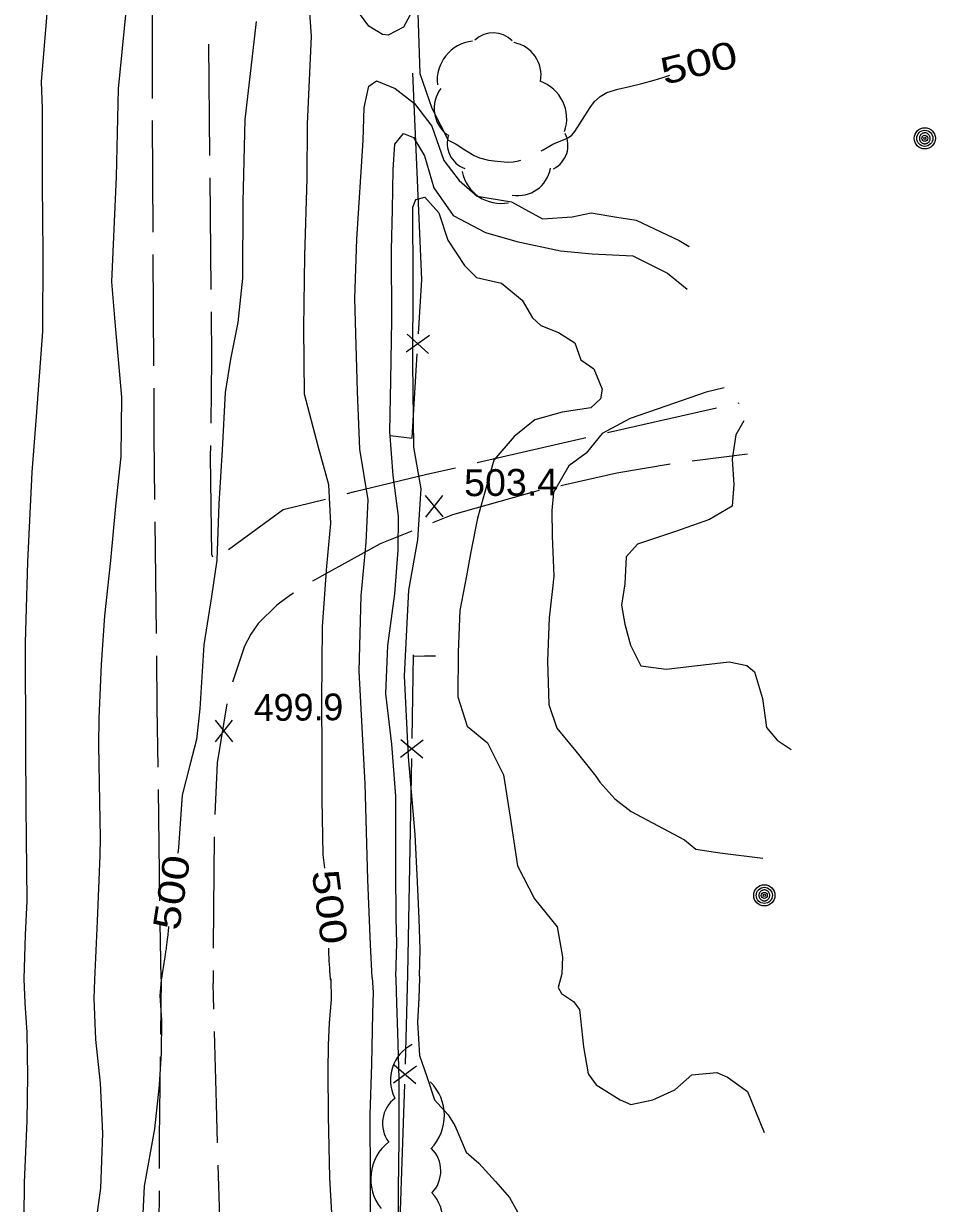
# Model space of a CAD drawing. Extents: x 2361284 to 2366480, y 6976556 to 6985346.
# Drawn here: x 2364587.6 to 2364751.2, y 6977465.9 to 6977677.6 of the extents above; entities that cross this region are included whole.
import ezdxf
from ezdxf.enums import TextEntityAlignment as Align

# ---------------------------------------------------------------- set-up
doc = ezdxf.new("R2010")
doc.units = 0
doc.header["$LTSCALE"] = 1.9
for name, color, linetype, lineweight in [('12', 7, 'Continuous', 13), ('13', 7, 'Continuous', 13), ('15', 7, 'Continuous', 13), ('16', 7, 'Continuous', 13), ('22', 7, 'Continuous', 13), ('4', 7, 'Continuous', 13), ('5', 7, 'Continuous', 13), ('9', 7, 'Continuous', 13)]:
    doc.layers.add(name, color=color, linetype=linetype, lineweight=lineweight)

msp = doc.modelspace()

# ---------------------------------------------------------------- linework, layer by layer
at = {"layer": '12'}
for p, q in [((2364662.844, 6977589.092), (2364659.727, 6977592.943)), ((2364659.764, 6977589.063), (2364662.807, 6977592.972)), ((2364625.104, 6977548.76), (2364621.987, 6977552.611)), ((2364622.024, 6977548.731), (2364625.067, 6977552.64))]:
    msp.add_line(p, q, dxfattribs=at)
for points in [[(2364676.585, 6977775.549), (2364675.699, 6977776.091), (2364671.762, 6977776.884), (2364667.133, 6977776.84), (2364664.057, 6977774.23), (2364663.571, 6977767.546), (2364663.636, 6977763.896), (2364663.133, 6977755.711), (2364662.992, 6977748.509), (2364662.311, 6977740.182), (2364661.739, 6977734.086), (2364660.501, 6977725.414), (2364660.333, 6977717.891), (2364658.876, 6977711.198), (2364657.332, 6977701.193), (2364657.365, 6977694.512), (2364658.622, 6977687.454), (2364658.318, 6977679.491), (2364658.701, 6977668.663), (2364660.81, 6977662.463), (2364663.795, 6977656.712)], [(2364641.626, 6977526.064), (2364641.363, 6977528.491), (2364641.158, 6977538.41), (2364641.181, 6977546.591), (2364641.118, 6977556.33), (2364641.128, 6977562.631), (2364641.204, 6977569.423), (2364642, 6977580.28), (2364642.728, 6977587.948), (2364642.342, 6977594.835), (2364640.426, 6977601.807), (2364637.967, 6977611.144), (2364637.854, 6977623.043), (2364638.071, 6977635.956), (2364638.459, 6977649.81), (2364638.536, 6977659.661), (2364639.217, 6977675.299), (2364638.197, 6977690.04)], [(2364629.31, 6977677.985), (2364628.154, 6977668.123), (2364627.257, 6977660.384), (2364626.907, 6977645.66), (2364626.867, 6977631.949), (2364626.043, 6977623.971), (2364624.716, 6977617.418), (2364623.732, 6977611.458), (2364623.24, 6977601.153), (2364622.612, 6977591.437), (2364622.258, 6977581.342), (2364621.31, 6977574.824), (2364619.903, 6977566.15), (2364619.182, 6977554.652), (2364618.604, 6977549.146), (2364617.438, 6977544.546), (2364616.06, 6977539.171), (2364615.389, 6977529.804), (2364615.249, 6977528.793)], [(2364613.584, 6977515.597), (2364613.561, 6977515.387), (2364613.518, 6977514.967), (2364613.436, 6977514.125), (2364613.392, 6977513.705), (2364613.36, 6977513.418), (2364613.338, 6977513.227), (2364613.292, 6977512.846), (2364613.219, 6977512.274), (2364613.169, 6977511.892), (2364613.134, 6977511.639), (2364613.063, 6977511.131), (2364612.979, 6977510.561), (2364612.922, 6977510.18), (2364612.804, 6977509.421), (2364612.744, 6977509.041), (2364612.621, 6977508.281), (2364612.497, 6977507.522), (2364612.245, 6977506.003)], [(2364642.734, 6977506.233), (2364642.727, 6977506.118), (2364642.721, 6977506.065), (2364642.717, 6977506.039), (2364642.714, 6977506.027), (2364642.712, 6977506.02), (2364642.708, 6977506.012), (2364642.706, 6977506.009), (2364642.704, 6977506.009), (2364642.701, 6977506.01), (2364642.696, 6977506.018), (2364642.692, 6977506.027), (2364642.685, 6977506.055), (2364642.679, 6977506.082), (2364642.667, 6977506.156), (2364642.654, 6977506.253), (2364642.645, 6977506.329), (2364642.627, 6977506.509), (2364642.616, 6977506.623), (2364642.594, 6977506.88), (2364642.571, 6977507.167), (2364642.556, 6977507.373), (2364642.526, 6977507.812), (2364642.503, 6977508.157), (2364642.461, 6977508.863), (2364642.435, 6977509.328), (2364642.419, 6977509.626), (2364642.401, 6977510.001), (2364642.393, 6977510.177), (2364642.378, 6977510.534), (2364642.372, 6977510.69), (2364642.361, 6977511.037), (2364642.342, 6977511.73)], [(2364612.245, 6977506.003), (2364612.052, 6977503.241), (2364612.334, 6977498.823), (2364612.289, 6977492.942), (2364611.934, 6977487.17), (2364611.079, 6977479.291), (2364609.236, 6977469.042), (2364608.632, 6977456.787)], [(2364642.734, 6977506.233), (2364642.75, 6977502.523), (2364642.44, 6977498.309), (2364642.208, 6977494.337), (2364642.151, 6977489.747), (2364642.228, 6977481.667), (2364642.454, 6977470.508), (2364643.425, 6977453.637)]]:
    msp.add_lwpolyline(points, dxfattribs=at)
at = {"layer": '13'}
for points in [[(2364594.458, 6977714.805), (2364592.935, 6977696.209), (2364591.711, 6977678.728), (2364590.711, 6977667.157), (2364590.936, 6977662.429), (2364590.897, 6977648.688), (2364591.053, 6977636.469), (2364590.987, 6977622.378), (2364589.812, 6977607.125), (2364589.077, 6977597.158), (2364588.3, 6977581.039), (2364587.849, 6977566.525), (2364587.896, 6977547.904), (2364587.967, 6977537.224), (2364588.169, 6977520.204), (2364587.847, 6977514.112), (2364587.642, 6977506.21)], [(2364605.877, 6977679.213), (2364604.544, 6977665.908), (2364604.174, 6977650.104), (2364603.353, 6977631.305), (2364603.988, 6977623.371), (2364605.12, 6977610.581), (2364605.021, 6977599.96)], [(2364656.931, 6977679.198), (2364655.732, 6977676.957), (2364653.024, 6977675.54), (2364651.983, 6977675.66), (2364649.528, 6977677.178), (2364647.837, 6977679.452)], [(2364650.141, 6977506.484), (2364649.806, 6977512.331), (2364649.374, 6977524.047), (2364648.861, 6977541.203), (2364647.819, 6977561.414), (2364648.181, 6977574.919), (2364649.059, 6977584.527), (2364649.437, 6977592.152), (2364647.92, 6977601.288), (2364647.502, 6977611.624), (2364647.023, 6977628.291), (2364647.402, 6977638.945), (2364648.513, 6977656.667), (2364648.667, 6977662.578), (2364649.531, 6977666.386), (2364650.882, 6977667.339), (2364654.236, 6977665.981), (2364657.742, 6977663.294), (2364660.811, 6977659.224), (2364662.999, 6977653.054), (2364665.743, 6977649.49), (2364668.97, 6977646.67), (2364675.109, 6977645.648), (2364680.67, 6977642.571), (2364686.027, 6977642.942), (2364689.43, 6977643.675), (2364694.038, 6977642.878), (2364697.523, 6977642.321), (2364705.208, 6977638.674), (2364706.998, 6977637.611)], [(2364654.352, 6977506.564), (2364654.574, 6977512.616), (2364654.422, 6977517.105), (2364654.37, 6977525.735), (2364654.383, 6977539.026), (2364653.664, 6977548.309), (2364652.598, 6977557.349), (2364652.925, 6977566.054), (2364654.198, 6977575.325), (2364654.774, 6977583.121), (2364654.856, 6977589.213), (2364653.875, 6977596.544), (2364653.281, 6977604.408), (2364653.504, 6977613.562), (2364653.671, 6977624.384), (2364653.621, 6977636.984), (2364653.792, 6977644.256), (2364653.924, 6977651.427), (2364654.201, 6977655.961), (2364655.743, 6977657.886), (2364657.53, 6977657.173), (2364659.511, 6977653.882), (2364661.196, 6977648.156), (2364664.663, 6977643.179), (2364670.463, 6977640.144), (2364676.087, 6977638.497), (2364683.894, 6977636.862), (2364689.61, 6977636.326), (2364696.884, 6977635.945), (2364703.113, 6977632.844), (2364706.651, 6977629.958)], [(2364658.631, 6977506.704), (2364658.755, 6977511.506), (2364658.533, 6977517.004), (2364658.29, 6977523.612), (2364657.819, 6977532.098), (2364656.636, 6977546.078), (2364655.938, 6977560.621), (2364656.732, 6977575.97), (2364658.306, 6977585.005), (2364658.919, 6977594.162), (2364657.588, 6977601.63), (2364657.434, 6977616.839), (2364657.467, 6977631.239), (2364657.439, 6977644.71), (2364657.946, 6977646.035), (2364659.582, 6977646.471), (2364662.079, 6977643.644), (2364663.695, 6977638.79), (2364666.699, 6977634.188), (2364668.839, 6977632.088), (2364673.338, 6977631.021), (2364677.058, 6977627.996), (2364678.899, 6977624.814), (2364680.372, 6977623.467), (2364683.554, 6977622.178), (2364686.491, 6977620.366), (2364687.57, 6977617.306), (2364689.916, 6977615.658), (2364691.427, 6977612.04), (2364691.117, 6977610.279), (2364689.392, 6977608.692), (2364684.25, 6977607.913), (2364679.292, 6977606.545), (2364675.59, 6977603.51), (2364671.98, 6977599.307), (2364670.103, 6977592.738), (2364669.02, 6977588.868), (2364667.827, 6977582.865), (2364667.038, 6977578.548), (2364665.877, 6977572.337), (2364665.538, 6977564.853), (2364665.474, 6977556.852), (2364667.165, 6977551.548), (2364670.813, 6977548.582), (2364673.687, 6977542.839), (2364674.909, 6977535.261), (2364676.183, 6977526.502), (2364679.27, 6977520.59), (2364683.317, 6977515.58), (2364684.279, 6977510.159), (2364684.138, 6977507.137)], [(2364713.27, 6977612.27), (2364710.037, 6977611.479), (2364702.82, 6977608.999), (2364696.411, 6977606.748), (2364691.387, 6977604.05), (2364688.5, 6977600.544), (2364685.391, 6977598.254), (2364682.657, 6977593.458), (2364682.377, 6977590.285), (2364682.421, 6977585.624), (2364682.73, 6977578.457), (2364682.446, 6977575.704), (2364681.87, 6977570.999), (2364681.594, 6977563.305), (2364681.808, 6977555.477), (2364683.279, 6977551.211), (2364686.658, 6977547.074), (2364690.261, 6977542.617), (2364691.001, 6977541.514), (2364693.67, 6977538.509), (2364696.581, 6977536.277), (2364706.2, 6977531.158), (2364708.206, 6977529.507), (2364712.493, 6977528.818), (2364720.222, 6977527.881)], [(2364716.806, 6977606.352), (2364715.4, 6977603.839), (2364714.711, 6977599.483), (2364715.035, 6977594.896), (2364714.731, 6977591.063), (2364710.644, 6977588.654), (2364704.574, 6977586.465), (2364697.745, 6977584.24), (2364695.717, 6977581.961), (2364695.453, 6977577.118), (2364694.859, 6977573.293), (2364695.452, 6977569.888), (2364696.458, 6977566.068), (2364698.344, 6977562.365), (2364702.909, 6977561.778), (2364708.503, 6977562.461), (2364714.167, 6977563.075), (2364717.378, 6977562.471), (2364718.744, 6977561.309), (2364720.15, 6977556.552), (2364720.86, 6977551.308), (2364722.802, 6977549.027), (2364725.288, 6977547.351)], [(2364605.021, 6977599.96), (2364604.066, 6977591.011), (2364603.188, 6977581.261), (2364602.103, 6977571.331), (2364601.495, 6977562.654), (2364601.09, 6977552.978), (2364601.043, 6977548.139), (2364601.21, 6977537.98), (2364601.305, 6977531.553), (2364601.271, 6977528.34), (2364600.764, 6977516.545), (2364600.273, 6977506.06)], [(2364658.631, 6977506.704), (2364658.634, 6977506.345), (2364658.509, 6977502.723), (2364658.239, 6977498.469), (2364658.616, 6977492.453), (2364660.014, 6977488.537), (2364661.342, 6977484.519), (2364663.738, 6977481.822), (2364664.976, 6977479.924), (2364667.001, 6977475.142), (2364669.25, 6977473.153), (2364672.242, 6977469.871), (2364674.748, 6977466.975), (2364676.518, 6977463.902)], [(2364684.138, 6977507.137), (2364683.501, 6977504.651), (2364684.111, 6977503.607), (2364686.275, 6977502.177), (2364687.339, 6977500.717), (2364688.033, 6977494.012), (2364688.889, 6977489.181), (2364690.304, 6977487.209), (2364694.643, 6977484.516), (2364696.561, 6977483.664), (2364700.484, 6977484.541), (2364704.467, 6977486.289), (2364707.471, 6977489.028), (2364711.958, 6977489.391), (2364713.876, 6977488.579), (2364717.49, 6977486.003), (2364720.491, 6977478.661)], [(2364587.642, 6977506.21), (2364587.813, 6977501.881), (2364588.173, 6977496.623), (2364588.258, 6977488.805), (2364588.134, 6977480.763), (2364587.689, 6977469.687), (2364587.579, 6977457.167)], [(2364600.273, 6977506.06), (2364600.185, 6977502.699), (2364600.505, 6977495.33), (2364601.29, 6977487.478), (2364601.726, 6977478.462), (2364601.409, 6977468.648), (2364600.434, 6977461.789)], [(2364650.141, 6977506.484), (2364650.317, 6977503.785), (2364650.212, 6977500.094), (2364650.029, 6977490.942), (2364649.706, 6977481.819), (2364649.796, 6977470.198), (2364649.76, 6977460.318)], [(2364654.352, 6977506.564), (2364654.376, 6977506.154), (2364654.497, 6977501.855), (2364654.677, 6977496.585), (2364654.936, 6977488.279), (2364654.94, 6977477.318), (2364654.793, 6977468.575), (2364654.851, 6977459.326)]]:
    msp.add_lwpolyline(points, dxfattribs=at)
at = {"layer": '15'}
for p, q in [((2364610.681, 6977664.207), (2364610.691, 6977684.209)), ((2364620.748, 6977673.923), (2364620.948, 6977653.925)), ((2364610.809, 6977640.207), (2364610.689, 6977660.207)), ((2364620.986, 6977649.924), (2364621.186, 6977629.925)), ((2364610.957, 6977616.207), (2364610.837, 6977636.207)), ((2364692.385, 6977604.24), (2364711.894, 6977608.656)), ((2364715.796, 6977609.533), (2364716.005, 6977609.586)), ((2364717.493, 6977600.339), (2364707.564, 6977599.125)), ((2364611.414, 6977568.209), (2364611.204, 6977588.208)), ((2364612.04, 6977520.211), (2364611.76, 6977540.21)), ((2364612.243, 6977506.213), (2364612.098, 6977516.213)), ((2364621.588, 6977507.712), (2364621.58, 6977505.402)), ((2364612.243, 6977506.213), (2364612.128, 6977496.211)), ((2364621.704, 6977500.803), (2364621.58, 6977505.402))]:
    msp.add_line(p, q, dxfattribs=at)
for points in [[(2364621.225, 6977625.925), (2364621.305, 6977617.416), (2364621.155, 6977605.923)], [(2364611.156, 6977592.208), (2364611.037, 6977603.636), (2364610.985, 6977612.207)], [(2364668.995, 6977598.848), (2364687.964, 6977603.239), (2364688.483, 6977603.354)], [(2364621.103, 6977601.923), (2364621.072, 6977599.923), (2364621.268, 6977582.443), (2364621.453, 6977581.954)], [(2364645.646, 6977593.286), (2364647.043, 6977593.639), (2364659.965, 6977596.752), (2364665.094, 6977597.941)], [(2364703.61, 6977598.547), (2364694.034, 6977596.946), (2364683.985, 6977594.711)], [(2364680.083, 6977593.833), (2364679.185, 6977593.635), (2364664.524, 6977589.455), (2364660.968, 6977588.031)], [(2364624.351, 6977583.232), (2364634.144, 6977590.406), (2364641.766, 6977592.319)], [(2364657.252, 6977586.545), (2364651.552, 6977584.261), (2364639.406, 6977577.585)], [(2364636.026, 6977575.453), (2364635.539, 6977575.148), (2364633.017, 6977573.265), (2364629.697, 6977569.973), (2364628.345, 6977568.06), (2364627.245, 6977565.91), (2364625.047, 6977559.428)], [(2364611.702, 6977544.211), (2364611.56, 6977554.919), (2364611.462, 6977564.209)], [(2364624.074, 6977555.558), (2364622.304, 6977544.962), (2364621.912, 6977535.717)], [(2364621.76, 6977531.715), (2364621.643, 6977518.823), (2364621.61, 6977511.713)], [(2364622.382, 6977476.809), (2364622.166, 6977483.797), (2364621.873, 6977494.593), (2364621.812, 6977496.803)], [(2364612.086, 6977492.21), (2364612.079, 6977491.91), (2364611.935, 6977477.599), (2364611.907, 6977472.208)], [(2364623.12, 6977452.813), (2364622.964, 6977457.753), (2364622.5, 6977472.808)], [(2364611.885, 6977468.207), (2364611.853, 6977462.068), (2364611.805, 6977448.206)]]:
    msp.add_lwpolyline(points, dxfattribs=at)
at = {"layer": '16'}
for centre, radius, start, end in [((2364668.884, 6977667.414), 7.098, 96.21363, 186.21363), ((2364671.846, 6977671.244), 4.729, 43.72583, 133.72583), ((2364674.507, 6977668.394), 5.918, 349.50016, 79.50016), ((2364667.177, 6977662.417), 5.918, 143.26026, 233.26026), ((2364677.935, 6977660.567), 7.098, 340.92178, 70.92178), ((2364668.313, 6977656.108), 4.729, 160.7868, 250.7868), ((2364680.532, 6977655.777), 4.729, 297.01438, 27.01438), ((2364673.252, 6977652.446), 7.098, 191.06549, 281.06549), ((2364676.286, 6977652.677), 5.918, 260.00042, 350.00042), ((2364660.498, 6977488.095), 7.097, 116.6263, 206.6263), ((2364654.576, 6977481.694), 8.512, 315.60151, 45.60151), ((2364657.657, 6977480.294), 5.671, 126.65618, 216.65618), ((2364658.39, 6977470.321), 8.512, 128.48727, 218.48727), ((2364656.778, 6977471.759), 5.671, 315.60151, 45.60151), ((2364655.708, 6977462.92), 7.097, 313.03444, 43.03444)]:
    msp.add_arc(centre, radius, start, end, dxfattribs=at)
at = {"layer": '22'}
for points in [[(2364680.444, 6977654.781), (2364680.802, 6977654.984), (2364682.522, 6977655.99), (2364683.389, 6977656.369), (2364684.744, 6977656.862), (2364685.381, 6977657.168), (2364685.957, 6977657.593), (2364686.511, 6977658.238), (2364687.841, 6977660.39), (2364689.26, 6977662.574), (2364690.05, 6977663.621), (2364691.032, 6977664.531), (2364692.265, 6977665.232), (2364694.239, 6977665.851), (2364696.275, 6977666.321), (2364698.52, 6977666.892), (2364700.754, 6977667.483), (2364702.26, 6977667.938), (2364703.566, 6977668.35)], [(2364663.795, 6977656.712), (2364664.498, 6977656.369), (2364665.192, 6977655.996), (2364666.782, 6977654.961), (2364668.411, 6977653.936), (2364669.415, 6977653.515), (2364670.979, 6977653.13), (2364672.57, 6977652.905), (2364674.482, 6977652.773), (2364675.441, 6977652.812), (2364676.391, 6977652.971), (2364676.83, 6977653.105)]]:
    msp.add_lwpolyline(points, dxfattribs=at)
at = {"layer": '4'}
for centre, radius in [((2364749.297, 6977657.035), 1.9), ((2364749.297, 6977657.035), 1.442), ((2364749.297, 6977657.035), 0.539), ((2364749.297, 6977657.035), 0.192), ((2364720.497, 6977521.203), 1.9), ((2364720.497, 6977521.203), 1.442), ((2364720.497, 6977521.203), 0.539), ((2364720.497, 6977521.203), 0.192)]:
    msp.add_circle(centre, radius, dxfattribs=at)
for centre, start, end in [((2364749.297, 6977657.035), 174.71552, 185.96556), ((2364749.297, 6977657.035), 163.46611, 174.71615), ((2364749.297, 6977657.035), 152.21535, 163.46538), ((2364749.297, 6977657.035), 140.96646, 152.21649), ((2364749.297, 6977657.035), 129.71376, 140.96379), ((2364749.297, 6977657.035), 118.46406, 129.71409), ((2364749.297, 6977657.035), 107.21593, 118.46597), ((2364749.297, 6977657.035), 95.96582, 107.21585), ((2364749.297, 6977657.035), 84.71553, 95.96557), ((2364749.297, 6977657.035), 73.46552, 84.71555), ((2364749.297, 6977657.035), 62.21535, 73.46538), ((2364749.297, 6977657.035), 50.96397, 62.214), ((2364749.297, 6977657.035), 39.71588, 50.96591), ((2364749.297, 6977657.035), 28.46656, 39.7166), ((2364749.297, 6977657.035), 17.21479, 28.46483), ((2364749.297, 6977657.035), 5.96345, 17.21348), ((2364749.297, 6977657.035), 354.71553, 5.96557), ((2364749.297, 6977657.035), 185.96287, 197.21291), ((2364749.297, 6977657.035), 197.21479, 208.46483), ((2364749.297, 6977657.035), 208.46822, 219.71826), ((2364749.297, 6977657.035), 219.71376, 230.96379), ((2364749.297, 6977657.035), 230.96397, 242.214), ((2364749.297, 6977657.035), 242.21812, 253.46815), ((2364749.297, 6977657.035), 253.46258, 264.71261), ((2364749.297, 6977657.035), 264.71553, 275.96557), ((2364749.297, 6977657.035), 275.96582, 287.21585), ((2364749.297, 6977657.035), 287.21593, 298.46597), ((2364749.297, 6977657.035), 298.46406, 309.71409), ((2364749.297, 6977657.035), 309.71589, 320.96592), ((2364749.297, 6977657.035), 320.96646, 332.21649), ((2364749.297, 6977657.035), 332.21419, 343.46422), ((2364749.297, 6977657.035), 343.46611, 354.71615), ((2364720.497, 6977521.203), 152.21535, 163.46538), ((2364720.497, 6977521.203), 140.96646, 152.21649), ((2364720.497, 6977521.203), 129.71376, 140.96379), ((2364720.497, 6977521.203), 118.46406, 129.71409), ((2364720.497, 6977521.203), 107.21593, 118.46597), ((2364720.497, 6977521.203), 95.96582, 107.21585), ((2364720.497, 6977521.203), 84.71553, 95.96557), ((2364720.497, 6977521.203), 73.46552, 84.71555), ((2364720.497, 6977521.203), 62.21535, 73.46538), ((2364720.497, 6977521.203), 50.96397, 62.214), ((2364720.497, 6977521.203), 39.71588, 50.96591), ((2364720.497, 6977521.203), 28.46656, 39.7166), ((2364720.497, 6977521.203), 17.21479, 28.46483), ((2364720.497, 6977521.203), 5.96345, 17.21348), ((2364720.497, 6977521.203), 174.71552, 185.96556), ((2364720.497, 6977521.203), 163.46611, 174.71615), ((2364720.497, 6977521.203), 185.96287, 197.21291), ((2364720.497, 6977521.203), 197.21479, 208.46483), ((2364720.497, 6977521.203), 208.46822, 219.71826), ((2364720.497, 6977521.203), 219.71376, 230.96379), ((2364720.497, 6977521.203), 230.96397, 242.214), ((2364720.497, 6977521.203), 242.21812, 253.46815), ((2364720.497, 6977521.203), 253.46258, 264.71261), ((2364720.497, 6977521.203), 264.71553, 275.96557), ((2364720.497, 6977521.203), 275.96582, 287.21585), ((2364720.497, 6977521.203), 287.21593, 298.46597), ((2364720.497, 6977521.203), 298.46406, 309.71409), ((2364720.497, 6977521.203), 309.71589, 320.96592), ((2364720.497, 6977521.203), 320.96646, 332.21649), ((2364720.497, 6977521.203), 332.21419, 343.46422), ((2364720.497, 6977521.203), 343.46611, 354.71615), ((2364720.497, 6977521.203), 354.71553, 5.96557)]:
    msp.add_arc(centre, 0.973, start, end, dxfattribs=at)
at = {"layer": '5'}
for points in [[(2364657.322, 6977603.177), (2364655.347, 6977603.418), (2364653.361, 6977603.66)], [(2364657.513, 6977564.137), (2364659.503, 6977564.165), (2364661.503, 6977564.192)]]:
    msp.add_lwpolyline(points, dxfattribs=at)
at = {"layer": '9'}
for p, q in [((2364660.408, 6977621.628), (2364656.216, 6977618.668)), ((2364660.209, 6977618.426), (2364656.416, 6977621.87)), ((2364657.322, 6977603.376), (2364658.229, 6977618.347)), ((2364657.513, 6977564.336), (2364657.245, 6977549.343)), ((2364655.207, 6977545.975), (2364659.268, 6977549.102)), ((2364655.267, 6977549.174), (2364659.208, 6977545.903)), ((2364657.179, 6977545.743), (2364656.477, 6977507.044)), ((2364656.457, 6977507.054), (2364656.071, 6977490.899)), ((2364653.982, 6977487.579), (2364658.094, 6977490.629)), ((2364654.092, 6977490.771), (2364657.984, 6977487.437)), ((2364655.945, 6977487.298), (2364653.834, 6977427.334))]:
    msp.add_line(p, q, dxfattribs=at)
msp.add_lwpolyline([(2364658.445, 6977621.939), (2364659.042, 6977631.684), (2364657.44, 6977668.751)], dxfattribs=at)

# ---------------------------------------------------------------- texts
at = {"layer": '12'}
for rotation, width, p in [(14.022, 1.3, (2364709.328, 6977668.285)), (81.221, 1.25, (2364616.499, 6977521.37)), (277.396, 1.25, (2364640.15, 6977518.82))]:
    msp.add_text(' 500 ', height=4.8, rotation=rotation, dxfattribs=dict(at, width=width)).set_placement(p, align=Align.CENTER)
at = {"layer": '12', "width": 1.05}
msp.add_text('503.4', height=4.799, rotation=0.545, dxfattribs=at).set_placement((2364666.652, 6977592.816))
at = {"layer": '12'}
msp.add_text('499.9', height=4.799, rotation=0.545, dxfattribs=at).set_placement((2364628.913, 6977552.484))

doc.saveas('drawing.dxf')
